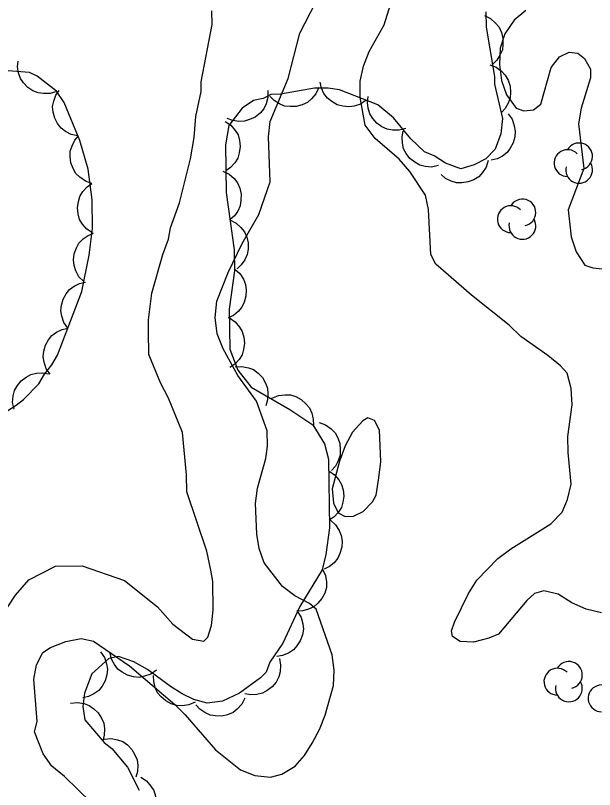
# Model space of a CAD drawing. Extents: x 282461 to 284471, y 5554090 to 5557646.
# Drawn here: x 283248.79 to 283283.95, y 5556649.49 to 5556696.52 of the extents above; entities that cross this region are included whole.
import ezdxf

# ---------------------------------------------------------------- set-up
doc = ezdxf.new("R2010")
doc.units = 0
doc.layers.add('Niveau 2', color=7, linetype='Continuous')
doc.layers.add('Niveau 44', color=7, linetype='Continuous')

msp = doc.modelspace()

# ---------------------------------------------------------------- linework, layer by layer
at = {"layer": 'Niveau 2'}
for points in [[(283284.38, 5556660.22), (283283.45, 5556660.44), (283282.57, 5556660.84), (283281.75, 5556661.35), (283280.88, 5556661.57), (283280.3, 5556661.39), (283279.84, 5556660.98), (283278.12, 5556658.93), (283277.54, 5556658.69), (283276.61, 5556658.45), (283275.8, 5556658.49), (283275.33, 5556658.78), (283275.27, 5556659.13), (283275.44, 5556659.65), (283276.29, 5556661.4), (283276.8, 5556662.22), (283278.07, 5556663.52), (283278.87, 5556664.11), (283281.29, 5556665.64), (283281.98, 5556666.35), (283282.32, 5556667.11), (283282.54, 5556668.04), (283282.35, 5556669.96), (283282.34, 5556670.94), (283282.6, 5556672.86), (283282.53, 5556673.85), (283282.29, 5556674.78), (283281.88, 5556675.24), (283281.12, 5556675.87), (283279.48, 5556677.01), (283278.77, 5556677.7), (283276.48, 5556679.53), (283274.31, 5556681.42), (283274.01, 5556682), (283273.87, 5556684.73), (283273.68, 5556685.6), (283272.73, 5556687.04), (283272.09, 5556687.78), (283270.62, 5556689.05), (283270.03, 5556689.85), (283269.72, 5556691.53), (283269.71, 5556692.52), (283269.93, 5556693.45), (283270.27, 5556694.33), (283271.18, 5556695.96), (283272.02, 5556698.7)], [(283256.59, 5556645.57), (283251.76, 5556650.28), (283251, 5556650.91), (283250.47, 5556651.66), (283249.93, 5556652.99), (283250.1, 5556653.63), (283249.89, 5556656.19), (283250.06, 5556657.06), (283250.45, 5556657.82), (283250.92, 5556658.12), (283251.84, 5556658.48), (283252.77, 5556658.66), (283253.53, 5556658.5), (283255.7, 5556657.01), (283258.46, 5556654.66), (283259.1, 5556654.03), (283260.93, 5556651.9), (283262.46, 5556650.69), (283263.33, 5556650.35), (283264.27, 5556650.25), (283264.96, 5556650.43), (283265.77, 5556650.91), (283266.34, 5556651.55), (283266.8, 5556652.31), (283267.25, 5556653.13), (283267.59, 5556654.01), (283268.1, 5556655.82), (283268.14, 5556656.75), (283268.02, 5556657.68), (283267.05, 5556660.45), (283266.64, 5556660.8), (283265.76, 5556661.25), (283265, 5556661.83), (283263.88, 5556663.27), (283263.58, 5556664.13), (283263.45, 5556665.01), (283263.37, 5556666.86), (283263.48, 5556667.8), (283263.98, 5556669.6), (283264.09, 5556670.36), (283264.08, 5556671.29), (283263.42, 5556673.08), (283262.29, 5556674.64), (283261.4, 5556676.26), (283261.04, 5556677.18), (283260.91, 5556678.17), (283261.02, 5556679.16), (283261.7, 5556680.91), (283262.55, 5556682.67), (283263.57, 5556684.42), (283264.25, 5556686.41), (283264.16, 5556689.14), (283264.26, 5556690.07), (283265.34, 5556692.7), (283266.06, 5556695.44), (283267.37, 5556698.01)], [(283256.86, 5556677.32), (283256.86, 5556678.02), (283257.07, 5556679.65), (283257.74, 5556681.99), (283258.08, 5556682.92), (283258.19, 5556683.62), (283258.75, 5556685.14), (283259.42, 5556687.82), (283259.64, 5556689.11), (283259.74, 5556690.39), (283260.07, 5556691.9), (283260.06, 5556692.49), (283260.72, 5556695.98), (283260.71, 5556696.8)], [(283279.77, 5556696.82), (283279.08, 5556696.23), (283278.5, 5556695.41), (283278.22, 5556694.54), (283278.18, 5556693.55), (283278.31, 5556692.56), (283278.61, 5556691.69), (283279.2, 5556690.89), (283279.66, 5556690.72), (283280.24, 5556690.78), (283280.7, 5556691.14), (283281.32, 5556693.35), (283281.83, 5556694), (283282.41, 5556694.29), (283282.93, 5556694.24), (283283.34, 5556693.9), (283283.7, 5556693.26), (283283.71, 5556692.74), (283283.15, 5556690.88), (283282.98, 5556689.94), (283283.31, 5556687.22), (283282.35, 5556684.71), (283282.54, 5556683.08), (283282.84, 5556682.16), (283283.37, 5556681.35), (283283.84, 5556681.18), (283284.83, 5556681.08)], [(283248.33, 5556660.59), (283248.79, 5556661.29), (283249.59, 5556662.23), (283251.21, 5556663.06), (283252.84, 5556663.08), (283255.41, 5556662.18), (283257.41, 5556660.58), (283258.35, 5556659.54), (283259.53, 5556658.62), (283260.23, 5556658.51), (283260.46, 5556658.75), (283260.68, 5556659.45), (283260.79, 5556660.38), (283260.77, 5556662.13), (283260.64, 5556662.82), (283260.4, 5556663.98), (283259.19, 5556667.58), (283259.18, 5556668.62), (283258.92, 5556671.18), (283258.08, 5556673.27), (283257.6, 5556674.19), (283256.88, 5556675.93), (283256.86, 5556677.32)], [(283270.86, 5556668.43), (283270.97, 5556669.42), (283270.89, 5556671.33), (283270.59, 5556671.91), (283270.18, 5556672.08), (283269.89, 5556671.9), (283269.26, 5556671.2), (283268.81, 5556670.38), (283268.47, 5556669.45), (283268.02, 5556667.76), (283268.09, 5556666.89), (283268.39, 5556666.31), (283268.8, 5556666.08), (283269.32, 5556666.09), (283269.9, 5556666.38), (283270.47, 5556666.97), (283270.7, 5556667.38), (283270.86, 5556668.43)]]:
    msp.add_lwpolyline(points, dxfattribs=at)
at = {"layer": 'Niveau 44'}
for points in [[(283277.36, 5556696.75), (283277.37, 5556695.82), (283277.87, 5556692.81), (283277.87, 5556692.34), (283278.36, 5556690.26), (283278.26, 5556689.33), (283277.92, 5556688.39), (283277.35, 5556687.81), (283276.65, 5556687.45), (283275.84, 5556687.21), (283274.91, 5556687.55), (283274.21, 5556688), (283273.62, 5556688.23), (283272.8, 5556689.03), (283271.74, 5556690.3), (283270.8, 5556691.1), (283268.47, 5556692), (283267.77, 5556692.11), (283266.95, 5556692.1), (283264.87, 5556691.73), (283264.29, 5556691.72), (283263.82, 5556691.48), (283263.24, 5556691.36), (283262.55, 5556690.89), (283261.75, 5556689.83), (283261.53, 5556688.67), (283261.57, 5556685.77), (283262.07, 5556682.29), (283262.09, 5556681.01), (283261.77, 5556678.68), (283261.8, 5556676.24), (283262.28, 5556674.97), (283263.1, 5556673.93), (283265.44, 5556672.57), (283266.85, 5556671.65), (283267.56, 5556670.5), (283267.8, 5556669.57), (283267.85, 5556665.39), (283267.64, 5556663.76), (283267.41, 5556662.83), (283266.05, 5556660.61), (283265.03, 5556658.39), (283264.23, 5556657.22), (283264, 5556656.63), (283263.66, 5556656.28), (283262.39, 5556655.34), (283261.35, 5556654.86), (283260.42, 5556654.73), (283259.61, 5556654.96), (283258.9, 5556655.3), (283258.2, 5556655.75), (283256.8, 5556656.78), (283255.98, 5556657.24), (283255.04, 5556657.58), (283254.46, 5556657.45), (283253.43, 5556656.51), (283252.98, 5556655.34), (283252.87, 5556654.53), (283253, 5556653.72), (283254.18, 5556652.34), (283254.64, 5556651.99), (283255.59, 5556650.84), (283256.3, 5556649.46)], [(283277.26, 5556696.51), (283277.64, 5556696.33), (283277.94, 5556696.06), (283278.16, 5556695.81), (283278.3, 5556695.49), (283278.39, 5556695.13), (283278.39, 5556694.75), (283278.36, 5556694.43), (283278.21, 5556694.11), (283278.01, 5556693.8), (283277.75, 5556693.55)], [(283251.3, 5556691.9), (283250.9, 5556691.77), (283250.49, 5556691.77), (283250.16, 5556691.81), (283249.84, 5556691.94), (283249.53, 5556692.15), (283249.27, 5556692.43), (283249.08, 5556692.69), (283248.97, 5556693.03), (283248.91, 5556693.39), (283248.94, 5556693.75)], [(283277.59, 5556693.53), (283277.98, 5556693.38), (283278.3, 5556693.13), (283278.53, 5556692.89), (283278.7, 5556692.58), (283278.82, 5556692.23), (283278.84, 5556691.85), (283278.83, 5556691.52), (283278.71, 5556691.19), (283278.52, 5556690.87), (283278.28, 5556690.61)], [(283246.98, 5556671.66), (283248.82, 5556672.84), (283249.28, 5556673.19), (283250.2, 5556674.13), (283250.54, 5556674.72), (283251, 5556675.3), (283251.34, 5556675.89), (283252.81, 5556679.74), (283253.25, 5556681.95), (283253.46, 5556683.58), (283253.44, 5556685.32), (283253.19, 5556687.18), (283252.7, 5556688.92), (283251.74, 5556691.23), (283251.27, 5556691.92), (283250.1, 5556692.84), (283249.63, 5556693.06), (283248.35, 5556693.16)], [(283270.08, 5556691.38), (283269.73, 5556691.14), (283269.35, 5556691.02), (283269.02, 5556690.96), (283268.67, 5556691), (283268.32, 5556691.1), (283267.99, 5556691.29), (283267.73, 5556691.49), (283267.52, 5556691.78), (283267.36, 5556692.11), (283267.28, 5556692.46)], [(283252.58, 5556689.2), (283252.17, 5556689.28), (283251.82, 5556689.48), (283251.55, 5556689.67), (283251.34, 5556689.95), (283251.17, 5556690.28), (283251.08, 5556690.65), (283251.04, 5556690.98), (283251.11, 5556691.32), (283251.23, 5556691.67), (283251.43, 5556691.97)], [(283264.12, 5556691.96), (283264.12, 5556691.54), (283264, 5556691.15), (283263.87, 5556690.85), (283263.64, 5556690.59), (283263.35, 5556690.35), (283263, 5556690.19), (283262.69, 5556690.09), (283262.34, 5556690.08), (283261.98, 5556690.14), (283261.64, 5556690.27)], [(283267.2, 5556692.14), (283267.03, 5556691.76), (283266.76, 5556691.46), (283266.51, 5556691.24), (283266.2, 5556691.09), (283265.84, 5556690.99), (283265.46, 5556690.99), (283265.13, 5556691.02), (283264.81, 5556691.16), (283264.5, 5556691.36), (283264.24, 5556691.62)], [(283272.49, 5556689.66), (283272.09, 5556689.55), (283271.69, 5556689.56), (283271.36, 5556689.61), (283271.04, 5556689.76), (283270.74, 5556689.97), (283270.49, 5556690.27), (283270.31, 5556690.54), (283270.21, 5556690.88), (283270.17, 5556691.24), (283270.21, 5556691.6)], [(283278.7, 5556690.54), (283278.94, 5556690.21), (283279.08, 5556689.82), (283279.14, 5556689.5), (283279.11, 5556689.15), (283279.02, 5556688.79), (283278.83, 5556688.46), (283278.64, 5556688.19), (283278.36, 5556687.98), (283278.03, 5556687.81), (283277.68, 5556687.72)], [(283261.51, 5556690.08), (283261.86, 5556689.85), (283262.12, 5556689.54), (283262.3, 5556689.26), (283262.39, 5556688.92), (283262.43, 5556688.55), (283262.37, 5556688.17), (283262.29, 5556687.86), (283262.1, 5556687.56), (283261.85, 5556687.28), (283261.55, 5556687.08)], [(283253.43, 5556686.32), (283253.03, 5556686.46), (283252.7, 5556686.69), (283252.46, 5556686.92), (283252.28, 5556687.22), (283252.15, 5556687.56), (283252.11, 5556687.95), (283252.11, 5556688.27), (283252.22, 5556688.61), (283252.39, 5556688.94), (283252.62, 5556689.21)], [(283274.47, 5556687.4), (283274.06, 5556687.31), (283273.66, 5556687.35), (283273.34, 5556687.43), (283273.03, 5556687.6), (283272.74, 5556687.83), (283272.52, 5556688.14), (283272.36, 5556688.42), (283272.28, 5556688.77), (283272.26, 5556689.14), (283272.33, 5556689.49)], [(283277.5, 5556687.7), (283277.38, 5556687.3), (283277.15, 5556686.97), (283276.93, 5556686.72), (283276.63, 5556686.54), (283276.28, 5556686.41), (283275.9, 5556686.36), (283275.57, 5556686.36), (283275.24, 5556686.46), (283274.91, 5556686.62), (283274.63, 5556686.85)], [(283261.38, 5556687.07), (283261.76, 5556686.88), (283262.06, 5556686.61), (283262.27, 5556686.35), (283262.41, 5556686.03), (283262.49, 5556685.67), (283262.48, 5556685.29), (283262.44, 5556684.96), (283262.29, 5556684.64), (283262.08, 5556684.34), (283261.81, 5556684.1)], [(283253.46, 5556683.31), (283253.11, 5556683.54), (283252.85, 5556683.85), (283252.68, 5556684.13), (283252.59, 5556684.47), (283252.55, 5556684.84), (283252.61, 5556685.22), (283252.69, 5556685.53), (283252.88, 5556685.83), (283253.13, 5556686.1), (283253.43, 5556686.31)], [(283261.81, 5556684.1), (283262.19, 5556683.91), (283262.48, 5556683.64), (283262.69, 5556683.38), (283262.83, 5556683.06), (283262.92, 5556682.7), (283262.91, 5556682.32), (283262.86, 5556681.99), (283262.71, 5556681.67), (283262.5, 5556681.37), (283262.24, 5556681.13)], [(283252.93, 5556680.35), (283252.64, 5556680.65), (283252.45, 5556681.01), (283252.34, 5556681.32), (283252.31, 5556681.67), (283252.35, 5556682.04), (283252.49, 5556682.4), (283252.64, 5556682.69), (283252.89, 5556682.94), (283253.19, 5556683.16), (283253.52, 5556683.3)], [(283262.1, 5556681.11), (283262.42, 5556680.84), (283262.63, 5556680.49), (283262.76, 5556680.18), (283262.8, 5556679.84), (283262.78, 5556679.47), (283262.67, 5556679.1), (283262.54, 5556678.8), (283262.31, 5556678.54), (283262.02, 5556678.3), (283261.7, 5556678.14)], [(283251.96, 5556677.52), (283251.72, 5556677.86), (283251.6, 5556678.25), (283251.54, 5556678.57), (283251.57, 5556678.92), (283251.68, 5556679.28), (283251.87, 5556679.61), (283252.06, 5556679.87), (283252.35, 5556680.08), (283252.68, 5556680.24), (283253.03, 5556680.32)], [(283261.78, 5556678.14), (283262.13, 5556677.91), (283262.39, 5556677.59), (283262.56, 5556677.31), (283262.65, 5556676.98), (283262.69, 5556676.61), (283262.63, 5556676.23), (283262.55, 5556675.91), (283262.36, 5556675.62), (283262.11, 5556675.34), (283261.81, 5556675.14)], [(283250.89, 5556674.72), (283250.65, 5556675.06), (283250.53, 5556675.45), (283250.47, 5556675.77), (283250.5, 5556676.12), (283250.61, 5556676.48), (283250.8, 5556676.81), (283250.99, 5556677.07), (283251.28, 5556677.28), (283251.61, 5556677.44), (283251.96, 5556677.52)], [(283262.12, 5556675.17), (283262.54, 5556675.2), (283262.94, 5556675.11), (283263.25, 5556675), (283263.53, 5556674.78), (283263.78, 5556674.52), (283263.96, 5556674.18), (283264.09, 5556673.88), (283264.12, 5556673.53), (283264.09, 5556673.16), (283263.98, 5556672.81)], [(283248.7, 5556672.59), (283248.61, 5556673), (283248.65, 5556673.41), (283248.72, 5556673.73), (283248.9, 5556674.03), (283249.13, 5556674.32), (283249.44, 5556674.55), (283249.72, 5556674.71), (283250.07, 5556674.78), (283250.44, 5556674.8), (283250.79, 5556674.74)], [(283264.36, 5556673.27), (283264.75, 5556673.43), (283265.15, 5556673.48), (283265.48, 5556673.47), (283265.82, 5556673.36), (283266.14, 5556673.18), (283266.42, 5556672.92), (283266.64, 5556672.68), (283266.78, 5556672.35), (283266.87, 5556671.99), (283266.88, 5556671.63)], [(283267.23, 5556671.78), (283267.62, 5556671.64), (283267.95, 5556671.4), (283268.19, 5556671.17), (283268.36, 5556670.86), (283268.48, 5556670.51), (283268.51, 5556670.13), (283268.51, 5556669.8), (283268.39, 5556669.47), (283268.22, 5556669.14), (283267.98, 5556668.87)], [(283267.81, 5556668.85), (283268.16, 5556668.62), (283268.42, 5556668.31), (283268.59, 5556668.03), (283268.69, 5556667.69), (283268.72, 5556667.32), (283268.66, 5556666.94), (283268.58, 5556666.63), (283268.39, 5556666.33), (283268.14, 5556666.06), (283267.84, 5556665.85)], [(283267.91, 5556665.85), (283268.22, 5556665.57), (283268.44, 5556665.23), (283268.57, 5556664.92), (283268.62, 5556664.58), (283268.6, 5556664.21), (283268.49, 5556663.84), (283268.36, 5556663.54), (283268.13, 5556663.27), (283267.85, 5556663.04), (283267.53, 5556662.87)], [(283267.44, 5556662.88), (283267.62, 5556662.5), (283267.67, 5556662.1), (283267.67, 5556661.77), (283267.57, 5556661.43), (283267.4, 5556661.1), (283267.15, 5556660.81), (283266.91, 5556660.59), (283266.59, 5556660.44), (283266.24, 5556660.34), (283265.88, 5556660.33)], [(283265.91, 5556660.31), (283266.13, 5556659.95), (283266.23, 5556659.56), (283266.27, 5556659.23), (283266.21, 5556658.88), (283266.08, 5556658.53), (283265.87, 5556658.22), (283265.66, 5556657.97), (283265.36, 5556657.78), (283265.01, 5556657.64), (283264.66, 5556657.58)], [(283253.95, 5556657.86), (283254.19, 5556657.51), (283254.31, 5556657.13), (283254.37, 5556656.8), (283254.33, 5556656.45), (283254.23, 5556656.1), (283254.04, 5556655.77), (283253.84, 5556655.51), (283253.55, 5556655.3), (283253.22, 5556655.14), (283252.87, 5556655.06)], [(283257.35, 5556656.75), (283257.01, 5556656.5), (283256.63, 5556656.37), (283256.3, 5556656.3), (283255.95, 5556656.33), (283255.59, 5556656.43), (283255.26, 5556656.62), (283255, 5556656.8), (283254.79, 5556657.09), (283254.61, 5556657.42), (283254.53, 5556657.77)], [(283264.81, 5556657.46), (283264.89, 5556657.05), (283264.86, 5556656.65), (283264.78, 5556656.33), (283264.61, 5556656.02), (283264.38, 5556655.73), (283264.07, 5556655.51), (283263.79, 5556655.34), (283263.44, 5556655.27), (283263.07, 5556655.25), (283262.72, 5556655.31)], [(283259.69, 5556654.79), (283259.31, 5556654.63), (283258.91, 5556654.58), (283258.58, 5556654.59), (283258.24, 5556654.7), (283257.91, 5556654.87), (283257.63, 5556655.13), (283257.41, 5556655.37), (283257.27, 5556655.69), (283257.18, 5556656.05), (283257.17, 5556656.41)], [(283252.13, 5556654.73), (283252.55, 5556654.78), (283252.95, 5556654.71), (283253.26, 5556654.6), (283253.55, 5556654.4), (283253.81, 5556654.15), (283254.01, 5556653.82), (283254.15, 5556653.52), (283254.19, 5556653.17), (283254.18, 5556652.8), (283254.08, 5556652.45)], [(283262.71, 5556655.05), (283262.53, 5556654.68), (283262.25, 5556654.38), (283262, 5556654.17), (283261.67, 5556654.03), (283261.31, 5556653.95), (283260.93, 5556653.96), (283260.6, 5556654), (283260.29, 5556654.16), (283259.98, 5556654.37), (283259.74, 5556654.64)], [(283254.18, 5556652.55), (283254.59, 5556652.59), (283254.99, 5556652.51), (283255.3, 5556652.4), (283255.59, 5556652.2), (283255.85, 5556651.93), (283256.04, 5556651.6), (283256.17, 5556651.3), (283256.21, 5556650.95), (283256.19, 5556650.58), (283256.09, 5556650.24)], [(283256.4, 5556650.24), (283256.75, 5556650.02), (283257.01, 5556649.7), (283257.18, 5556649.43), (283257.28, 5556649.09), (283257.32, 5556648.72), (283257.26, 5556648.34), (283257.18, 5556648.03), (283256.99, 5556647.73), (283256.74, 5556647.45), (283256.45, 5556647.24)]]:
    msp.add_lwpolyline(points, dxfattribs=at)
for centre, start, end in [((283283.013, 5556687.958), 282.2692, 149.7263), ((283282.312, 5556687.55), 44.1154, 269.804), ((283283.013, 5556687.143), 166.9369, 29.6212), ((283279.569, 5556684.55), 282.2692, 149.7263), ((283278.868, 5556684.143), 44.1154, 269.804), ((283279.569, 5556683.735), 166.9369, 29.6212), ((283282.396, 5556656.451), 282.2692, 149.7263), ((283281.695, 5556656.043), 44.1154, 269.804), ((283282.396, 5556655.636), 166.9369, 29.6212), ((283284.381, 5556655.028), 44.1154, 269.804)]:
    msp.add_arc(centre, 0.815, start, end, dxfattribs=at)

doc.saveas('drawing.dxf')
